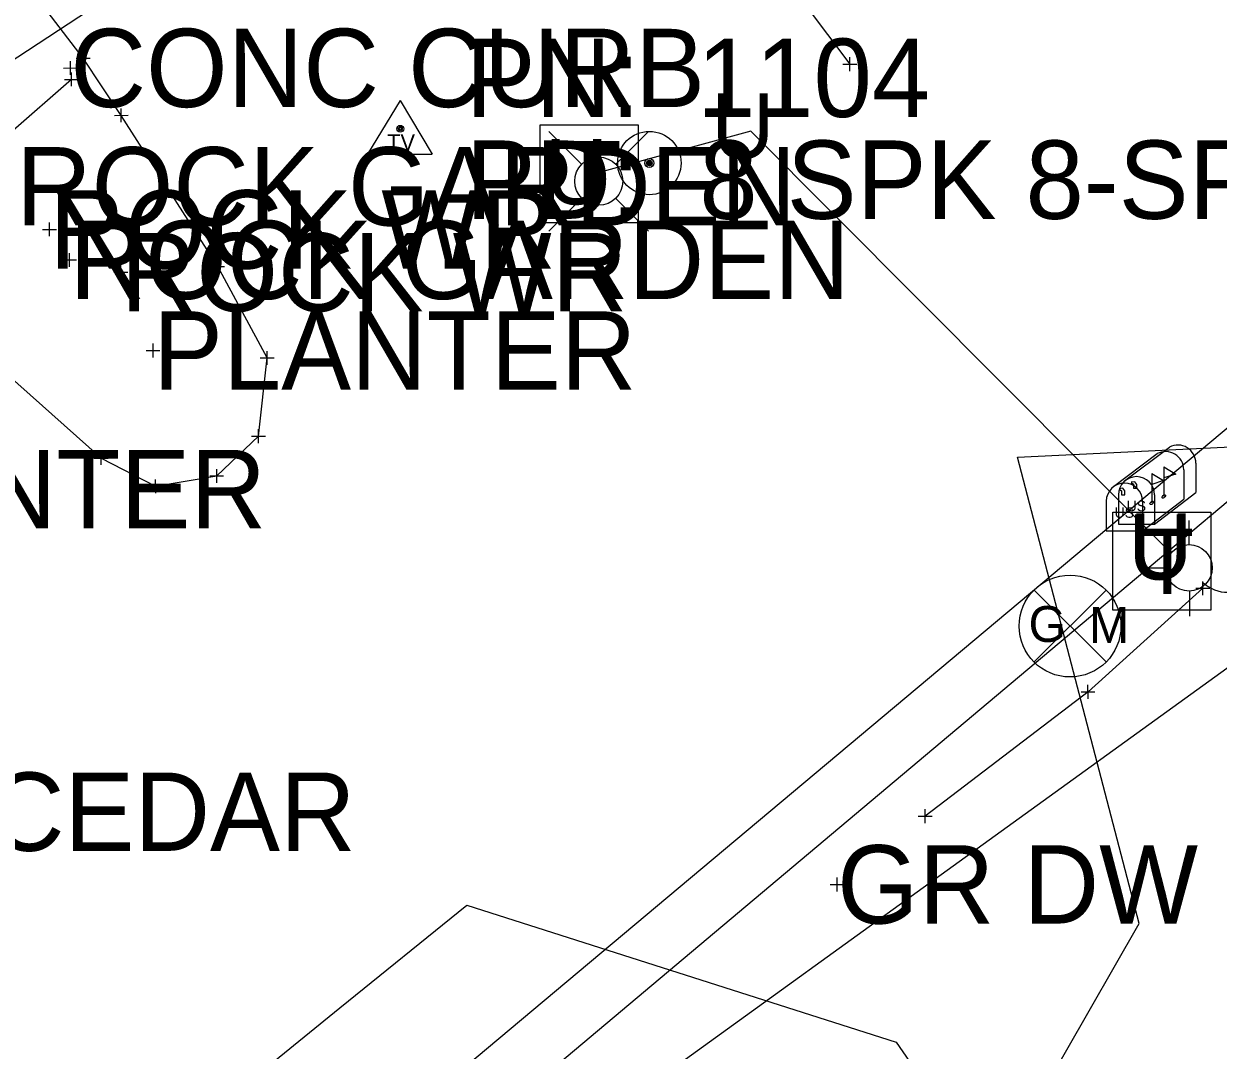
# Model space of a CAD drawing. Extents: x -1 to 1157254, y -1 to 2021979.
# Drawn here: x 1146845.4 to 1146955.1, y 2016865.8 to 2016960.1 of the extents above; entities that cross this region are included whole.
import ezdxf

# ---------------------------------------------------------------- set-up
doc = ezdxf.new("R2010")
doc.units = 0
for name, color, linetype in [('S_BORDER_NO_PLOT', 7, 'Continuous'), ('S_BREAKLINE', 7, 'Continuous'), ('S_BUILDING_ANNOT', 7, 'Continuous'), ('S_CAL_CORNER_ANNOT', 7, 'Continuous'), ('S_CATCH_BASIN', 7, 'Continuous'), ('S_CATCH_BASIN_ANNOT', 7, 'Continuous'), ('S_CONTOUR_ANNOT', 7, 'Continuous'), ('S_CONTOUR_MAJOR', 7, 'Continuous'), ('S_CROSS_DRAIN', 7, 'Continuous'), ('S_CURB', 7, 'Continuous'), ('S_DITCHLINE', 7, 'Continuous'), ('S_DROP_INLET', 7, 'Continuous'), ('S_DTM_PAVEMENT', 7, 'Continuous'), ('S_EDGE_CONCRETE', 7, 'Continuous'), ('S_FENCE', 7, 'Continuous'), ('S_GAS_PUMP_ISLAND_ANNOT', 7, 'Continuous'), ('S_GAS_UTILITIES_ANNOT', 7, 'Continuous'), ('S_GATE', 7, 'Continuous'), ('S_GATE_ANNOT', 7, 'Continuous')]:
    doc.layers.add(name, color=color, linetype=linetype)

msp = doc.modelspace()

# ---------------------------------------------------------------- linework, layer by layer
at = {"layer": 'S_BORDER_NO_PLOT'}
for radius in [2.91, 0.411, 0.261, 0.211, 0.145, 0.0822, 0.0581]:
    msp.add_circle((1146902.83, 2016947.32), radius, dxfattribs=at)
at = {"layer": 'S_BREAKLINE'}
for p, q in [((1146879.95, 2016953.08), (1146876.94, 2016948.12)), ((1146879.95, 2016953.08), (1146882.89, 2016948.12)), ((1146876.94, 2016948.12), (1146882.89, 2016948.12))]:
    msp.add_line(p, q, dxfattribs=at)
for radius in [0.311, 0.183, 0.103]:
    msp.add_circle((1146879.95, 2016950.47), radius, dxfattribs=at)
at = {"layer": 'S_BUILDING_ANNOT'}
for p, q in [((1146850.82, 2016956.34), (1146850.81, 2016957.61)), ((1146849.64, 2016955.42), (1146849.64, 2016956.69)), ((1146850.18, 2016956.97), (1146851.45, 2016956.97)), ((1146850.82, 2016956.97), (1146850.82, 2016956.97)), ((1146920.61, 2016956.4), (1146921.88, 2016956.41)), ((1146921.25, 2016955.77), (1146921.24, 2016957.04)), ((1146921.25, 2016956.4), (1146921.25, 2016956.4)), ((1146849.01, 2016956.05), (1146850.28, 2016956.06)), ((1146849.64, 2016956.06), (1146849.64, 2016956.06)), ((1146849.74, 2016954.37), (1146849.74, 2016955.64)), ((1146849.1, 2016955), (1146850.38, 2016955)), ((1146849.74, 2016955), (1146849.74, 2016955)), ((1146854.32, 2016951.07), (1146854.32, 2016952.34)), ((1146853.68, 2016951.7), (1146854.95, 2016951.71)), ((1146854.32, 2016951.7), (1146854.32, 2016951.7)), ((1146847.07, 2016941.22), (1146848.35, 2016941.22)), ((1146847.71, 2016940.59), (1146847.71, 2016941.86)), ((1146847.71, 2016941.22), (1146847.71, 2016941.22)), ((1146849.56, 2016937.78), (1146849.56, 2016939.05)), ((1146848.92, 2016938.41), (1146850.2, 2016938.42)), ((1146849.56, 2016938.42), (1146849.56, 2016938.42)), ((1146854.27, 2016936.66), (1146854.27, 2016937.93)), ((1146862.54, 2016937.81), (1146863.81, 2016937.81)), ((1146863.18, 2016937.17), (1146863.18, 2016938.45)), ((1146863.18, 2016937.81), (1146863.18, 2016937.81)), ((1146853.64, 2016937.29), (1146854.91, 2016937.29)), ((1146854.27, 2016937.29), (1146854.27, 2016937.29)), ((1146856.6, 2016930.09), (1146857.87, 2016930.09)), ((1146857.23, 2016929.45), (1146857.23, 2016930.73)), ((1146857.23, 2016930.09), (1146857.23, 2016930.09)), ((1146867.72, 2016928.77), (1146867.71, 2016930.04)), ((1146867.08, 2016929.41), (1146868.35, 2016929.41)), ((1146867.72, 2016929.41), (1146867.72, 2016929.41)), ((1146866.91, 2016921.58), (1146866.91, 2016922.85)), ((1146866.28, 2016922.21), (1146867.55, 2016922.21)), ((1146866.91, 2016922.21), (1146866.91, 2016922.21)), ((1146851.82, 2016920.21), (1146853.1, 2016920.21)), ((1146852.46, 2016919.57), (1146852.46, 2016920.84)), ((1146852.46, 2016920.21), (1146852.46, 2016920.21)), ((1146863.08, 2016917.92), (1146863.08, 2016919.19)), ((1146857.48, 2016916.98), (1146857.47, 2016918.25)), ((1146862.44, 2016918.56), (1146863.72, 2016918.56)), ((1146863.08, 2016918.56), (1146863.08, 2016918.56)), ((1146856.84, 2016917.62), (1146858.11, 2016917.62)), ((1146857.47, 2016917.62), (1146857.47, 2016917.62)), ((1146953.04, 2016908.24), (1146954.32, 2016908.24)), ((1146953.68, 2016907.6), (1146953.68, 2016908.87)), ((1146953.68, 2016908.24), (1146953.68, 2016908.24)), ((1146943.13, 2016898.09), (1146943.12, 2016899.36)), ((1146942.49, 2016898.72), (1146943.76, 2016898.72)), ((1146943.13, 2016898.72), (1146943.13, 2016898.72)), ((1146927.53, 2016887.31), (1146928.8, 2016887.31)), ((1146928.17, 2016886.67), (1146928.16, 2016887.95)), ((1146928.16, 2016887.31), (1146928.16, 2016887.31)), ((1146919.45, 2016881.02), (1146920.72, 2016881.03)), ((1146920.08, 2016880.39), (1146920.08, 2016881.66)), ((1146920.08, 2016881.03), (1146920.08, 2016881.03))]:
    msp.add_line(p, q, dxfattribs=at)
at = {"layer": 'S_CAL_CORNER_ANNOT'}
for p, q in [((1146938.17, 2016901.47), (1146944.79, 2016908.08)), ((1146938.17, 2016908.08), (1146944.79, 2016901.47))]:
    msp.add_line(p, q, dxfattribs=at)
msp.add_lwpolyline([(1148176.11, 2017926.04), (1148136.14, 2017895.28), (1148103.22, 2017868.95), (1148054.86, 2017832.59), (1147994.13, 2017784.96), (1147955.31, 2017755.81), (1147823.06, 2017654.27), (1147729.59, 2017581.35), (1147643.02, 2017515.61), (1147594.54, 2017475.05), (1147501.21, 2017388.35), (1147435.29, 2017328.79), (1147395.53, 2017293.46), (1147348.75, 2017254.13), (1147258.66, 2017171.57), (1147166.99, 2017089.79), (1147151.24, 2017076.13), (1147027.41, 2016982.56), (1146975.56, 2016939.41), (1146851.18, 2016835.15), (1146821.23, 2016867.05), (1146788.36, 2016903.2)], dxfattribs=at)
msp.add_circle((1146941.48, 2016904.77), 4.68, dxfattribs=at)
at = {"layer": 'S_CATCH_BASIN'}
for p, q in [((1146896.59, 2016947.23), (1146893.6, 2016950.21)), ((1146899.76, 2016947.23), (1146902.75, 2016950.21)), ((1146896.59, 2016944.05), (1146893.6, 2016941.07)), ((1146899.76, 2016944.05), (1146902.75, 2016941.07)), ((1146952.41, 2016912.23), (1146952.41, 2016914.48)), ((1146950.32, 2016910.1), (1146947.99, 2016910.1)), ((1146952.49, 2016905.69), (1146952.49, 2016908.01))]:
    msp.add_line(p, q, dxfattribs=at)
for centre, radius in [((1146898.18, 2016945.65), 2.21), ((1146952.41, 2016910.12), 2.13)]:
    msp.add_circle(centre, radius, dxfattribs=at)
msp.add_arc((1146956, 2016911.28), 3.41, 226.3972, 313.6028, dxfattribs=at)
at = {"layer": 'S_CATCH_BASIN_ANNOT'}
for points in [[(1146892.79, 2016941.83), (1146892.79, 2016950.82), (1146901.79, 2016950.82), (1146901.79, 2016941.83)], [(1146945.41, 2016906.22), (1146945.41, 2016915.22), (1146954.4, 2016915.22), (1146954.4, 2016906.22)]]:
    msp.add_lwpolyline(points, close=True, dxfattribs=at)
at = {"layer": 'S_CONTOUR_ANNOT'}
msp.add_lwpolyline([(1148171.01, 2018007.64), (1148133.82, 2017978.13), (1147884.86, 2017790.18), (1147810.34, 2017733.24), (1147725.21, 2017658.34), (1147638.36, 2017588.8), (1147507.67, 2017474.52), (1147125.41, 2017140.99), (1145970.62, 2016384.06)], dxfattribs=at)
at = {"layer": 'S_CROSS_DRAIN'}
for p, q in [((1146946.47, 2016918.11), (1146950.61, 2016921.22)), ((1146945.36, 2016917.51), (1146949.49, 2016920.62)), ((1146950.09, 2016919.4), (1146950.09, 2016916.68)), ((1146951.92, 2016919.14), (1146951.92, 2016916.43)), ((1146953.04, 2016919.74), (1146953.04, 2016917.03)), ((1146948.98, 2016918.8), (1146948.98, 2016916.08)), ((1146945.92, 2016916.84), (1146945.92, 2016914.12)), ((1146949.24, 2016914.12), (1146953.04, 2016917.03)), ((1146949.24, 2016916.84), (1146949.24, 2016914.12)), ((1146944.81, 2016916.24), (1146944.81, 2016913.52)), ((1146948.13, 2016913.52), (1146951.92, 2016916.43)), ((1146948.13, 2016916.24), (1146948.13, 2016913.52)), ((1146944.81, 2016913.52), (1146948.13, 2016913.52)), ((1146945.92, 2016914.12), (1146949.24, 2016914.12))]:
    msp.add_line(p, q, dxfattribs=at)
for points in [[(1146950.09, 2016919.4), (1146951.2, 2016918.73), (1146950.09, 2016918.39)], [(1146947.1, 2016917.95), (1146947.32, 2016917.81), (1146947.32, 2016917.43), (1146947.63, 2016917.43), (1146947.63, 2016917.79), (1146947.44, 2016918.03), (1146947.1, 2016917.98)], [(1146948.98, 2016918.8), (1146950.08, 2016918.13), (1146948.98, 2016917.79)], [(1146945.99, 2016917.35), (1146946.21, 2016917.21), (1146946.21, 2016916.83), (1146946.52, 2016916.83), (1146946.52, 2016917.19), (1146946.32, 2016917.43), (1146945.99, 2016917.38)]]:
    msp.add_lwpolyline(points, dxfattribs=at)
for centre, end in [((1146951.38, 2016919.74), 117.5718), ((1146950.26, 2016919.14), 117.5718), ((1146946.47, 2016916.24), 180), ((1146947.58, 2016916.84), 180)]:
    msp.add_arc(centre, 1.66, 0, end, dxfattribs=at)
for centre in [(1146950.09, 2016916.68), (1146948.98, 2016916.08)]:
    msp.add_ellipse(centre, major_axis=(0.145, 0.132), ratio=0.564646, dxfattribs=at)
at = {"layer": 'S_CURB'}
msp.add_lwpolyline([(1146953.68, 2016908.24), (1146943.13, 2016898.72), (1146928.16, 2016887.31)], dxfattribs=at)
at = {"layer": 'S_DITCHLINE'}
msp.add_lwpolyline([(1146915.17, 2016964.5), (1146921.25, 2016956.4)], dxfattribs=at)
at = {"layer": 'S_DROP_INLET'}
for points in [[(1148195.53, 2017935.77), (1148138.82, 2017892.99), (1148034.43, 2017809.59), (1147909.47, 2017714.32), (1147828.88, 2017654.71), (1147681.29, 2017538.62), (1147545.03, 2017424.01), (1147436.65, 2017326.84), (1147356.29, 2017257.74), (1147237.67, 2017148.84), (1147152.37, 2017082.27), (1147079.41, 2017020.24), (1146950.46, 2016911.58), (1146849.38, 2016826.65), (1146763.18, 2016745.2), (1146663.11, 2016665.75), (1146626.02, 2016634.68), (1146520.54, 2016557.46), (1146484.38, 2016531.03)], [(1146950.57, 2016911.69), (1146912.15, 2016950.26), (1146896.86, 2016946.07)]]:
    msp.add_lwpolyline(points, dxfattribs=at)
at = {"layer": 'S_DTM_PAVEMENT'}
msp.add_lwpolyline([(1146849.74, 2016955), (1146832.9, 2016940.29)], dxfattribs=at)
at = {"layer": 'S_EDGE_CONCRETE'}
msp.add_lwpolyline([(1146850.82, 2016956.97), (1146838.13, 2016973.5), (1146828.93, 2016984.23), (1146825.46, 2016986.18), (1146823.4, 2016986.4), (1146820.5, 2016985.75), (1146818.44, 2016984.39), (1146808.55, 2016974.84), (1146805.72, 2016972.15), (1146804.64, 2016969.74), (1146804.54, 2016964.97), (1146807.43, 2016961.91), (1146822.55, 2016947.79), (1146832.59, 2016937.89), (1146852.46, 2016920.21), (1146857.47, 2016917.62), (1146863.08, 2016918.56), (1146866.91, 2016922.21), (1146867.72, 2016929.41), (1146863.18, 2016937.81), (1146854.32, 2016951.7)], close=True, dxfattribs=at)
at = {"layer": 'S_FENCE'}
msp.add_lwpolyline([(1148182.05, 2017918.06), (1148146.03, 2017882.74), (1148036.88, 2017800.65), (1147915.13, 2017710.9), (1147841.97, 2017653.39), (1147689.75, 2017529.1), (1147550.85, 2017419.33), (1147452.64, 2017321.35), (1147370.71, 2017243.52), (1147258.33, 2017138.3), (1147166.15, 2017078.02), (1147070.18, 2016992.83), (1146962.81, 2016905.87), (1146854.86, 2016827.91), (1146747.33, 2016742.81), (1146665.82, 2016680.99), (1146623.06, 2016638.6), (1146514.26, 2016556.71), (1146391.39, 2016471.4), (1146322.08, 2016427.51), (1146235.84, 2016374), (1146176.66, 2016335.01), (1146181.42, 2016326.5)], dxfattribs=at)
at = {"layer": 'S_GAS_PUMP_ISLAND_ANNOT'}
msp.add_lwpolyline([(1146806.76, 2016777.3), (1146816.47, 2016786.22), (1146860.29, 2016809.6), (1146856.47, 2016817.36), (1146862.75, 2016860.23), (1146874.4, 2016869.69), (1146886.05, 2016879.13), (1146925.49, 2016866.52), (1146934.3, 2016853.78), (1146947.83, 2016877.42), (1146936.64, 2016920.3), (1146975.87, 2016922.2), (1146987.2, 2016911.85), (1146998.66, 2016921.51), (1147003.02, 2016935.62), (1147057.34, 2016947.83), (1147050.51, 2016953.27), (1147032.24, 2016971.2), (1147041.18, 2017005.85), (1147052.84, 2017015.39), (1147064.48, 2017024.84), (1147076.08, 2017034.35), (1147087.61, 2017043.83)], dxfattribs=at)

# ---------------------------------------------------------------- texts
at = {"layer": 'S_BREAKLINE'}
msp.add_text('TV', height=1.499, dxfattribs=at).set_placement((1146878.74, 2016948.46))
at = {"layer": 'S_CAL_CORNER_ANNOT'}
for s, p in [('G', (1146937.67, 2016903.31)), ('M', (1146943.23, 2016903.21))]:
    msp.add_text(s, height=3.3, dxfattribs=at).set_placement(p)
at = {"layer": 'S_CATCH_BASIN_ANNOT'}
for p in [(1146895.36, 2016943.33), (1146947.97, 2016907.72)]:
    msp.add_text('T', height=6, dxfattribs=at).set_placement(p)
at = {"layer": 'S_CONTOUR_MAJOR'}
for p in [(1146908.52, 2016947.72), (1146893.23, 2016943.52), (1146946.83, 2016909.04), (1146946.94, 2016909.14)]:
    msp.add_text('U', height=6, dxfattribs=at).set_placement(p)
at = {"layer": 'S_CROSS_DRAIN'}
for p in [(1146946.68, 2016915.32), (1146945.57, 2016914.72)]:
    msp.add_text('US', height=0.96, dxfattribs=at).set_placement(p)
at = {"layer": 'S_GAS_UTILITIES_ANNOT'}
for s, p in [('PN: ', (1146885.95, 2016951.55)), ('1104', (1146907.21, 2016951.55)), ('PD: ', (1146885.95, 2016942.19)), ('8 SPK 8-SPK', (1146907.42, 2016942.19))]:
    msp.add_text(s, height=7.2, dxfattribs=at).set_placement(p)
at = {"layer": 'S_GATE'}
for s, p in [('CONC CURB', (1146849.64, 2016952.46)), ('ROCK GARDEN', (1146844.65, 2016941.58)), ('ROCK WR', (1146847.71, 2016937.62)), ('ROCK GARDEN', (1146849.56, 2016934.82)), ('ROCK WR', (1146854.27, 2016933.69)), ('PLANTER', (1146857.23, 2016926.49)), ('PLANTER', (1146823.21, 2016913.76)), ('GR DW NO CU', (1146920.08, 2016877.43))]:
    msp.add_text(s, height=7.2, dxfattribs=at).set_placement(p)
at = {"layer": 'S_GATE_ANNOT'}
msp.add_text('24" CEDAR', height=7.2, dxfattribs=at).set_placement((1146825.34, 2016884.11))

doc.saveas('drawing.dxf')
